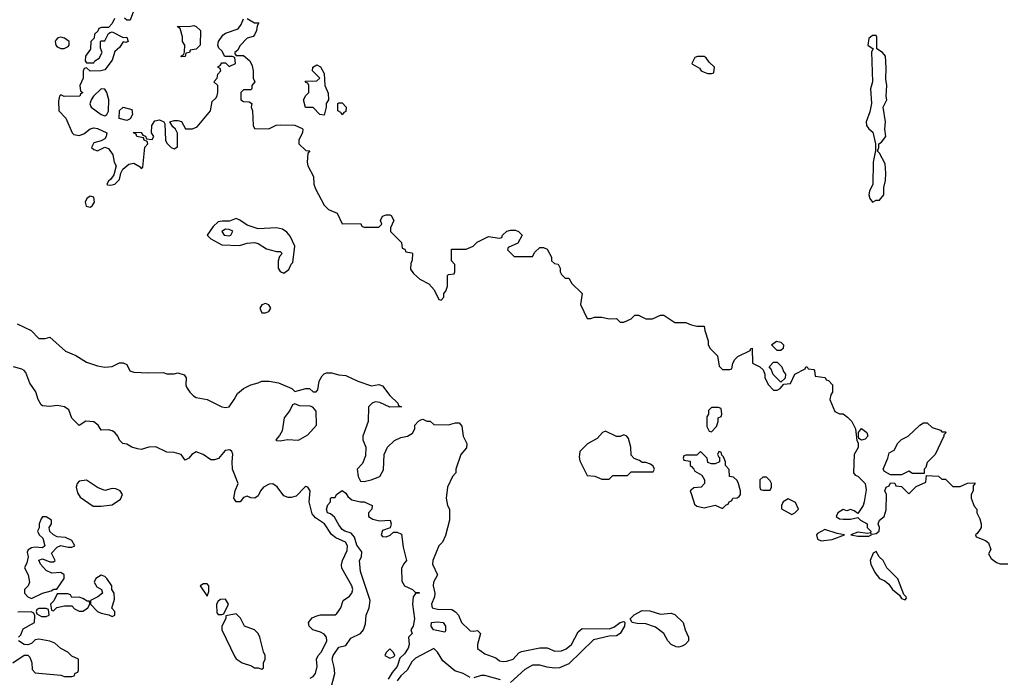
# Model space of a CAD drawing. Header units: inches. Extents: x 2380053 to 2584298, y 380219 to 546618.
# Tile 332 of 656: x 2536325 to 2541712, y 421730 to 425329. Entities that reach past the tile are written whole.
import ezdxf

# ---------------------------------------------------------------- set-up
doc = ezdxf.new("R2010")
doc.units = ezdxf.units.IN
doc.header["$MEASUREMENT"] = 0
doc.layers.add('C5432', color=7, linetype='Continuous')
doc.layers.add('C5442', color=7, linetype='Continuous')

msp = doc.modelspace()

# ---------------------------------------------------------------- linework, layer by layer
at = {"layer": 'C5432', "color": 2}
for points, elevation in [([(2536952, 425390), (2536930, 425326), (2536910, 425326), (2536898, 425338)], 34), ([(2536843.5, 425336.5), (2536830, 425308), (2536810, 425286), (2536772.7, 425287.3), (2536758, 425282), (2536752.7, 425267.3), (2536734, 425250), (2536732.7, 425227.3), (2536714, 425210), (2536711.6, 425168.4), (2536684.7, 425130), (2536683.6, 425103.6), (2536690, 425094), (2536730, 425094), (2536736.4, 425103.6), (2536760.4, 425119.6), (2536775.3, 425150), (2536767.3, 425172.7), (2536766, 425210), (2536770, 425214), (2536790, 425214), (2536810, 425254), (2536820.4, 425259.6), (2536830, 425262), (2536890, 425232), (2536910, 425234), (2536918, 425210), (2536904.7, 425204.7), (2536890, 425208), (2536870, 425178), (2536844.7, 425155.3), (2536830, 425108), (2536790, 425055.3), (2536769.1, 425049.1), (2536710, 425048), (2536690, 425066), (2536678, 425062), (2536672.7, 425047.3), (2536672, 425010), (2536654, 424970), (2536658, 424938), (2536671, 424930), (2536658, 424922), (2536654, 424910), (2536568.7, 424908.7), (2536550, 424918), (2536542, 424910), (2536536.9, 424883.1), (2536538, 424830), (2536578, 424790), (2536610.9, 424710.9), (2536620.7, 424700.7), (2536650, 424694.8), (2536674.8, 424705.2), (2536710, 424731.3), (2536730, 424738), (2536750, 424734), (2536802, 424710), (2536798, 424690), (2536790, 424678), (2536770, 424666), (2536730, 424655.3), (2536718, 424630), (2536730, 424618), (2536750, 424612), (2536790, 424632), (2536810, 424624.7), (2536834.8, 424590), (2536842, 424550), (2536852, 424530), (2536839.6, 424480.4), (2536823.6, 424456.4), (2536810, 424446), (2536802, 424430), (2536804.7, 424424.7), (2536823.6, 424423.6), (2536846, 424430), (2536870, 424454), (2536878, 424490), (2536888.7, 424511.3), (2536922, 424538), (2536950, 424544.7), (2536983.6, 424523.6), (2536990, 424514), (2536998, 424522), (2537009.1, 424630.9), (2537026, 424650), (2537022, 424662), (2537006, 424670), (2537002, 424682), (2536966, 424690), (2536962, 424702), (2536948, 424710), (2536950, 424714), (2536990, 424712), (2536998, 424698), (2537012.7, 424692.7), (2537018, 424678), (2537050, 424674), (2537058, 424690), (2537046, 424710), (2537048, 424750), (2537064.7, 424775.3), (2537090, 424782), (2537114, 424770), (2537119.6, 424759.6), (2537122, 424670), (2537130, 424654), (2537154, 424630), (2537170, 424622), (2537187.3, 424632.7), (2537188.4, 424708.4), (2537178, 424730), (2537163.1, 424743.1), (2537146, 424770), (2537170, 424778), (2537190, 424778), (2537210, 424771.3), (2537232, 424732), (2537270, 424731.3), (2537296.5, 424743.5), (2537369, 424830), (2537378, 424882), (2537399, 424901), (2537404.7, 424915.3), (2537409, 424930), (2537408, 424970), (2537386, 424990), (2537406, 425010), (2537408.4, 425031.6), (2537426, 425050), (2537422, 425062), (2537408, 425070), (2537410, 425074), (2537422, 425078), (2537430, 425094), (2537450, 425094), (2537470, 425074), (2537506, 425090), (2537502, 425122), (2537487.3, 425127.3), (2537448, 425128), (2537430, 425158), (2537414, 425174), (2537408, 425190), (2537413.2, 425210), (2537435.9, 425244.1), (2537450, 425254.8), (2537520.5, 425279.5), (2537537.2, 425302.8), (2537550, 425334)], 34), ([(2537570, 425336), (2537610, 425311.3), (2537632.7, 425312.7), (2537623.6, 425296.4), (2537621, 425270), (2537610, 425246), (2537602, 425238), (2537570, 425228), (2537530, 425186), (2537518, 425162), (2537502, 425150), (2537502, 425142), (2537510, 425134), (2537550, 425134), (2537583.6, 425103.6), (2537596.9, 425076.9), (2537602, 425050), (2537602, 425010), (2537611.6, 424988.4), (2537594, 424970), (2537594, 424950), (2537590, 424946), (2537550, 424946), (2537534, 424930), (2537534, 424890), (2537550, 424882), (2537579.6, 424879.6), (2537594, 424870), (2537592, 424850), (2537598, 424830), (2537602, 424750), (2537610, 424734), (2537687.3, 424732.7), (2537728.4, 424751.6), (2537750, 424754), (2537830, 424752), (2537870, 424734), (2537874, 424730), (2537872.7, 424712.7), (2537852, 424670), (2537852, 424650), (2537890, 424614), (2537912, 424612), (2537902, 424598), (2537898, 424550), (2537902, 424530), (2537931.6, 424471.6), (2537934, 424430), (2537943.6, 424403.6), (2537990, 424314), (2538014, 424290), (2538062, 424270), (2538090, 424212), (2538190, 424214), (2538198, 424198), (2538210, 424194), (2538290, 424194), (2538306, 424210), (2538298, 424230), (2538310, 424254), (2538330, 424262), (2538350, 424262), (2538356.9, 424256.9), (2538372, 424230), (2538354, 424190), (2538354, 424170), (2538414, 424110), (2538418, 424078), (2538432.7, 424072.7), (2538438, 424058), (2538470, 424054), (2538474, 424050), (2538472.7, 424012.7), (2538464.7, 423995.3), (2538463.6, 423963.6), (2538479.6, 423939.6), (2538514, 423910), (2538563.6, 423883.6), (2538591.6, 423851.6), (2538618, 423798), (2538630, 423794), (2538646, 423810), (2538646, 423830), (2538656.4, 423843.6), (2538666, 423870), (2538666, 423930), (2538670, 423934), (2538702, 423938), (2538706, 423950), (2538706, 423990), (2538688, 424010), (2538687.3, 424072.7), (2538767.3, 424072.7), (2538806, 424090), (2538828.4, 424111.6), (2538890, 424142), (2538950, 424134), (2538962, 424138), (2538966, 424150), (2538990, 424172), (2539010, 424178), (2539036.9, 424176.9), (2539054, 424170), (2539074, 424150), (2539050, 424106), (2538998, 424082), (2538994, 424070), (2539030, 424034), (2539130, 424034), (2539143.1, 424056.9), (2539170, 424082), (2539190, 424082), (2539210, 424074), (2539234, 424030), (2539234, 424010), (2539250, 423994), (2539271.6, 423991.6), (2539282, 423970), (2539282, 423950), (2539290, 423934), (2539310, 423914), (2539330, 423914), (2539345.4, 423885.4), (2539402, 423830), (2539394, 423770), (2539430, 423694), (2539450, 423694), (2539470, 423702), (2539510, 423702), (2539550, 423692), (2539590, 423694), (2539610, 423674), (2539630, 423674), (2539670, 423692), (2539690, 423712), (2539710, 423712), (2539750, 423692), (2539770, 423692), (2539787.3, 423692.7), (2539830, 423712), (2539850, 423712), (2539910, 423672), (2539970, 423672), (2539990, 423662), (2540000, 423659.5)], 34), ([(2536310, 423664.7), (2536387.9, 423627.9), (2536430, 423584.7), (2536463.6, 423583.6), (2536490, 423592), (2536575.2, 423515.2), (2536631.8, 423491.8), (2536690, 423454), (2536750, 423434), (2536790, 423426.8), (2536830, 423430.8), (2536870, 423450.8), (2536890, 423451.3), (2536910, 423442), (2536927.7, 423407.7), (2536950, 423401), (2537030, 423396.3), (2537110, 423398), (2537130, 423391.3), (2537170, 423391.3), (2537190, 423396), (2537225.4, 423385.4), (2537236, 423370), (2537234, 423330), (2537237.3, 423317.3), (2537254.8, 423290), (2537276, 423270), (2537290, 423260.7), (2537350, 423251), (2537430, 423211.3), (2537450, 423207.3), (2537470, 423211.3), (2537499, 423250), (2537516.5, 423283.5), (2537549.4, 423310.6), (2537589.3, 423330.7), (2537630, 423341), (2537650, 423351), (2537690, 423350.7), (2537741, 423341), (2537814, 423310), (2537830, 423294), (2537890, 423311.3), (2537910, 423311.3), (2537930, 423292), (2537947.3, 423292.7), (2537956.4, 423303.6), (2537964, 423350), (2537980.1, 423379.9), (2537990, 423390.8), (2538004.1, 423395.9), (2538030, 423397.3), (2538070, 423384.7), (2538110, 423382), (2538174, 423350), (2538250, 423324.7), (2538290, 423332), (2538310, 423324.7), (2538350, 423272), (2538394, 423230), (2538398, 423218), (2538414, 423210), (2538350, 423208), (2538294.6, 423234.6), (2538270, 423238), (2538254, 423230), (2538234, 423210), (2538232, 423130), (2538202, 423050), (2538202, 423030), (2538218, 422990), (2538216.9, 422943.1), (2538199.8, 422900.2), (2538171, 422869), (2538176.3, 422830), (2538190, 422804), (2538210, 422801.6), (2538248, 422810), (2538295.3, 422830), (2538314.6, 422865.4), (2538318, 422950), (2538338, 422990), (2538374.6, 423025.4), (2538410, 423042), (2538446, 423050), (2538474.6, 423065.4), (2538486, 423090), (2538486, 423110), (2538507.3, 423132.7), (2538520.4, 423139.6), (2538530, 423142), (2538552.7, 423132.7), (2538570, 423132), (2538590, 423114), (2538670, 423112), (2538710, 423122), (2538730, 423122), (2538744.7, 423104.7), (2538751, 423050), (2538771.3, 423010), (2538770, 422986), (2538738, 422950), (2538711.3, 422870), (2538711.3, 422850), (2538692, 422830), (2538664.7, 422770), (2538658, 422710), (2538664.7, 422670), (2538676, 422650), (2538676, 422590), (2538654, 422506), (2538638, 422470), (2538618, 422450), (2538586, 422370), (2538582.8, 422350), (2538611.3, 422290), (2538588.2, 422250), (2538587, 422230), (2538595.5, 422190), (2538593.4, 422170), (2538577.3, 422130), (2538581, 422110), (2538610, 422103.1), (2538690, 422100.5), (2538708.7, 422088.7), (2538724.9, 422070), (2538742, 422030), (2538784, 421990), (2538790, 421984.9), (2538810, 421982), (2538830, 421986), (2538846, 421970), (2538830.4, 421910), (2538830, 421887.3), (2538870, 421858), (2538930, 421837.3), (2538950, 421820.7), (2538970, 421817.1), (2538990, 421818.7), (2539025.2, 421830), (2539056.6, 421863.4), (2539070, 421871), (2539170, 421890.6), (2539210, 421890.6), (2539253.4, 421873.4), (2539290, 421874.6), (2539314.9, 421885.1), (2539344.7, 421910), (2539380.4, 421979.6), (2539402, 421998), (2539550, 421995.8), (2539576.4, 422003.6), (2539610, 422030.6), (2539630, 422034.8), (2539636, 422030), (2539633, 422010), (2539610, 421969.6), (2539590, 421957.6), (2539550, 421954.5), (2539464.5, 421935.5), (2539330, 421802.9), (2539277.6, 421782.4), (2539250, 421779.7), (2539210, 421785.1), (2539170, 421797.2), (2539130, 421796.8), (2539088, 421772), (2539010, 421701.2)], 30), ([(2537914.2, 421725.8), (2537930, 421734.8), (2537942.7, 421750), (2537952.7, 421790), (2537949.2, 421830), (2537958, 421850), (2537976.2, 421870), (2538004.5, 421930), (2538002.9, 421950), (2537990, 421966.6), (2537970, 421977.6), (2537929, 421990), (2537909, 422010), (2537904, 422030), (2537925.1, 422054.9), (2537950, 422066.8), (2537971.3, 422071.3), (2538050, 422072), (2538060.4, 422079.6), (2538082, 422110), (2538095.3, 422150), (2538130, 422174.8), (2538142.7, 422190), (2538147.3, 422210), (2538141.6, 422230), (2538087.6, 422327.6), (2538085.1, 422345.1), (2538091.3, 422370), (2538115.8, 422424.2), (2538117.6, 422450), (2538107.6, 422470), (2538053.9, 422493.9), (2538030.8, 422510.8), (2537993, 422570), (2537943.1, 422603.1), (2537925.1, 422625.1), (2537909, 422690), (2537913.6, 422750), (2537902, 422770), (2537890, 422773.6), (2537884, 422770), (2537838, 422722), (2537810, 422713.3), (2537793.6, 422713.6), (2537770, 422723.7), (2537732.6, 422772.6), (2537710, 422789.4), (2537690, 422787), (2537658.8, 422770), (2537642, 422750), (2537630, 422724), (2537611.3, 422710), (2537590, 422712.7), (2537570, 422721.2), (2537550, 422714), (2537530.4, 422689.6), (2537509.7, 422689.7), (2537497.2, 422710), (2537504.5, 422750), (2537519.3, 422790), (2537489.3, 422870), (2537486.6, 422910), (2537491.1, 422951.1), (2537485.1, 422965.1), (2537474.2, 422974.2), (2537448.9, 422971.1), (2537412, 422928), (2537390, 422919.5), (2537370, 422920.9), (2537329.2, 422950), (2537290, 422963.7), (2537266, 422950), (2537250, 422929), (2537230, 422918), (2537208, 422950), (2537170, 422961.2), (2537130, 422962.7), (2537070, 422991.5), (2537032, 422990), (2536990, 422976.9), (2536970, 422979.7), (2536939, 422990), (2536910, 423006.6), (2536889.5, 423009.5), (2536870, 423028.7), (2536860.9, 423050), (2536845.2, 423070), (2536830, 423079.5), (2536810, 423083.7), (2536770, 423082), (2536754, 423110), (2536730, 423129.2), (2536687.3, 423132.7), (2536650, 423108), (2536610, 423148), (2536594.2, 423194.2), (2536569.5, 423209.5), (2536530, 423218), (2536490, 423212.3), (2536450, 423216), (2536441.6, 423221.6), (2536425.2, 423250), (2536412.7, 423292.7), (2536380.1, 423340.1), (2536358.9, 423398.9), (2536350, 423409), (2536337, 423417), (2536290, 423429.2)], 30), ([(2540000, 422946), (2539970, 422946), (2539958, 422942), (2539954, 422930), (2539958, 422918), (2539992.7, 422912.7), (2539994, 422890), (2540000, 422884)], 34), ([(2538027.7, 421667.7), (2538048.6, 421750), (2538046.1, 421786.1), (2538034, 421830), (2538040.7, 421850), (2538070, 421894.8), (2538110, 421904.7), (2538136, 421944), (2538189.6, 421970.4), (2538206.6, 421990), (2538217.6, 422022.4), (2538219.6, 422070), (2538236.2, 422110), (2538242, 422150), (2538189.6, 422310), (2538184, 422370), (2538195.3, 422390), (2538196, 422416), (2538170, 422454), (2538156.2, 422496.2), (2538139.1, 422519.1), (2538104, 422530), (2538090, 422539.3), (2538070, 422564), (2538047, 422607), (2538024.5, 422624.5), (2538009.3, 422630), (2538004, 422650), (2538010, 422674), (2538026, 422690), (2538026, 422710), (2538030, 422714), (2538050, 422714), (2538058, 422730), (2538090, 422752), (2538110, 422738), (2538120.5, 422720.5), (2538142, 422702), (2538190, 422691), (2538210, 422691.3), (2538254, 422670), (2538252, 422650), (2538234, 422630), (2538234, 422610), (2538256, 422596), (2538293.6, 422586.4), (2538351, 422591), (2538358, 422570), (2538351.3, 422548.7), (2538310, 422533.2), (2538302.8, 422510), (2538310, 422501), (2538330, 422498.8), (2538352.1, 422507.9), (2538370, 422524.7), (2538390, 422524.7), (2538413.4, 422513.4), (2538422.5, 422442.5), (2538441, 422370), (2538424.7, 422350), (2538414.4, 422325.6), (2538416.1, 422256.1), (2538430.4, 422230.4), (2538474, 422210), (2538490, 422194), (2538510, 422194), (2538511, 422190), (2538490, 422188), (2538478, 422170), (2538474.8, 422130), (2538484, 422050), (2538478, 422010), (2538464.7, 421990), (2538472, 421970), (2538452, 421950), (2538456, 421910), (2538450.7, 421890), (2538430, 421859), (2538404.7, 421835.3), (2538390.4, 421790), (2538362.8, 421757.2), (2538339.9, 421720.1)], 26), ([(2540000, 422755.6), (2539994, 422750), (2540000, 422730.8)], 34), ([(2536318, 421950), (2536330, 421962), (2536344, 421996), (2536406, 422030), (2536407.3, 422067.3), (2536402, 422082), (2536388, 422088), (2536314, 422086)], 34), ([(2536288, 421810), (2536350, 421851.3), (2536370, 421852), (2536381, 421841), (2536391.3, 421810), (2536392.7, 421772.7), (2536410, 421754), (2536550, 421742), (2536570, 421734), (2536610, 421734), (2536622, 421738), (2536627.3, 421752.7), (2536642, 421758), (2536646, 421770), (2536646, 421830), (2536610, 421846), (2536588.4, 421868.4), (2536550, 421888), (2536516.4, 421916.4), (2536490, 421928), (2536430, 421938), (2536410, 421935.3), (2536390, 421915.3), (2536370, 421908), (2536350, 421908.7), (2536318, 421930)], 34), ([(2538790, 421729.6), (2538750.8, 421750.8), (2538705.4, 421765.4), (2538640.5, 421820.5), (2538610, 421867), (2538590, 421887), (2538490, 421835.6), (2538470, 421814.5), (2538444.4, 421770), (2538410, 421738.7), (2538390.4, 421710)], 30), ([(2538955.8, 421715.8), (2538870, 421739.2), (2538850, 421739.7), (2538810, 421728)], 30)]:
    msp.add_lwpolyline(points, dxfattribs=dict(at, elevation=elevation))
for points, elevation in [([(2537210, 425126), (2537206, 425130), (2537222, 425138), (2537227.3, 425152.7), (2537228, 425190), (2537215.3, 425210), (2537214.6, 425234.6), (2537202, 425282), (2537188, 425290), (2537190, 425294), (2537250, 425291.3), (2537276.9, 425296.9), (2537290, 425292), (2537314, 425270), (2537311.3, 425190), (2537290, 425168), (2537258, 425162), (2537254, 425150), (2537234, 425146), (2537230, 425128)], 34), ([(2536550, 425233.2), (2536534, 425230), (2536522, 425218), (2536518.8, 425210), (2536522.8, 425190), (2536530, 425181), (2536550, 425171), (2536568.9, 425171.1), (2536590, 425182), (2536595.3, 425190), (2536595.3, 425210), (2536570, 425229)], 34), ([(2537990, 424806), (2537966, 424810), (2537930, 424848), (2537889.2, 424849.2), (2537878, 424890), (2537890, 424914), (2537906, 424930), (2537906, 424970), (2537902, 424982), (2537890, 424986), (2537887.3, 424992.7), (2537950, 424994), (2537966, 425010), (2537926, 425050), (2537928, 425070), (2537950, 425082), (2537971.1, 425071.1), (2537990, 425034), (2537994, 424970), (2538012.7, 424927.3), (2538014, 424890), (2538002, 424870), (2538002, 424850)], 34), ([(2536770, 424951.6), (2536729.4, 424910.6), (2536714.9, 424890), (2536708.8, 424868.8), (2536716.3, 424850), (2536770, 424810.5), (2536790, 424802.4), (2536800.9, 424810), (2536810.8, 424829.2), (2536812.1, 424890), (2536802, 424930), (2536790, 424949.5)], 38), ([(2536910, 424778), (2536869.4, 424789.4), (2536870, 424832), (2536890, 424851.3), (2536938, 424838), (2536942, 424810), (2536930, 424786)], 34), ([(2538090, 424808), (2538082, 424822), (2538066, 424830), (2538066, 424870), (2538070, 424874), (2538090, 424874), (2538111, 424850), (2538110, 424826), (2538098, 424822)], 34), ([(2536710, 424364), (2536691.3, 424350), (2536682.8, 424330), (2536687.9, 424307.9), (2536710, 424302.8), (2536722, 424310), (2536733.2, 424330), (2536730, 424358)], 34), ([(2537510, 424240.9), (2537472.5, 424227.5), (2537432.7, 424227.3), (2537410, 424222.4), (2537382.5, 424197.5), (2537351, 424150), (2537371, 424130), (2537430, 424096.3), (2537526.6, 424093.4), (2537570, 424106.8), (2537610, 424110.7), (2537630, 424104), (2537675.3, 424075.3), (2537730, 424060.7), (2537750, 424061), (2537761, 424050), (2537747.1, 424032.9), (2537738.8, 424010), (2537738.8, 423970), (2537750, 423951.3), (2537770, 423942), (2537797.2, 423962.8), (2537810, 423992), (2537819, 424001), (2537829.2, 424090), (2537804.2, 424144.2), (2537785.9, 424165.9), (2537763.3, 424183.3), (2537730, 424189.6), (2537630, 424184), (2537570, 424205.6), (2537530, 424232.7)], 34), ([(2537450, 424183), (2537430.5, 424170), (2537443, 424150), (2537470, 424146.9), (2537479.3, 424150), (2537491.1, 424171.1), (2537470, 424180.5)], 38), ([(2537670, 423775.3), (2537650, 423768), (2537638, 423750), (2537650, 423724.7), (2537670, 423724.7), (2537688.4, 423731.6), (2537698, 423750), (2537688.4, 423768.4)], 34), ([(2537830, 423226), (2537818, 423222), (2537802, 423190), (2537771, 423150), (2537760.7, 423079.3), (2537746.8, 423053.2), (2537726.8, 423030), (2537730, 423026), (2537750, 423024.7), (2537789.2, 423030.8), (2537850, 423028.7), (2537902, 423058), (2537948, 423110), (2537947.3, 423187.3), (2537928.4, 423208.4), (2537914.6, 423214.6), (2537856.4, 423216.4)], 30), ([(2539530, 423078), (2539514, 423070), (2539483.6, 423036.4), (2539431.6, 423008.4), (2539390, 422966), (2539385.4, 422934.6), (2539390, 422914), (2539430, 422834), (2539471.6, 422831.6), (2539510, 422814), (2539550, 422814), (2539570, 422834), (2539650, 422834), (2539670, 422854), (2539790, 422854), (2539798, 422870), (2539790, 422886), (2539776.4, 422896.4), (2539750, 422906), (2539730, 422906), (2539716.4, 422916.4), (2539687.3, 422927.3), (2539670, 422946), (2539668, 422990), (2539656.4, 423036.4), (2539646, 423050), (2539630, 423058), (2539610, 423048), (2539590, 423048)], 34), ([(2536690, 422809.2), (2536650, 422804), (2536638.8, 422790), (2536634, 422770), (2536640.5, 422740.5), (2536655.5, 422715.5), (2536727.1, 422667.1), (2536770, 422666.8), (2536830, 422674.8), (2536875.6, 422704.4), (2536886.6, 422730), (2536875.1, 422750), (2536850, 422762), (2536830, 422763.7), (2536790, 422753.2), (2536750, 422769.2)], 34), ([(2536470, 422608.7), (2536450, 422608), (2536442, 422598), (2536431.3, 422570), (2536431.6, 422548.4), (2536422, 422530), (2536432, 422510), (2536451, 422491), (2536462, 422450), (2536450, 422438), (2536410, 422442), (2536390, 422438), (2536371.6, 422428.4), (2536365.4, 422414.6), (2536371.3, 422390), (2536363.5, 422356.5), (2536351.3, 422330), (2536370.6, 422290.6), (2536378.8, 422250), (2536371.3, 422230), (2536351.3, 422210), (2536351.3, 422190), (2536370, 422171.3), (2536390, 422162), (2536448.9, 422191.1), (2536496.4, 422203.6), (2536512, 422212), (2536528, 422212), (2536568.7, 422270), (2536568.7, 422290), (2536550, 422304), (2536500.2, 422300.2), (2536470, 422315.3), (2536438, 422350), (2536428.9, 422371.1), (2536450, 422378), (2536490, 422362), (2536510, 422362), (2536518, 422370), (2536498, 422410), (2536530, 422442), (2536550, 422452), (2536590, 422442), (2536610, 422442), (2536626, 422450), (2536610, 422478), (2536574.6, 422494.6), (2536530, 422498), (2536509.1, 422509.1), (2536488.9, 422528.9), (2536486, 422550), (2536498, 422570), (2536498, 422590)], 34), ([(2536770, 422288.7), (2536742, 422270), (2536732, 422250), (2536746, 422226), (2536772, 422210), (2536778, 422190), (2536752, 422170), (2536712, 422150), (2536712, 422130), (2536751.1, 422091.1), (2536770, 422082), (2536812, 422072), (2536830, 422062), (2536846, 422070), (2536846, 422090), (2536828.7, 422108.7), (2536843.1, 422156.9), (2536842, 422190), (2536828, 422210), (2536828, 422230), (2536802, 422270), (2536790, 422282)], 34), ([(2537350, 422242), (2537330, 422242), (2537312, 422230), (2537350, 422174), (2537360.4, 422199.6), (2537359, 422230)], 34), ([(2536587.3, 422187.3), (2536530, 422186), (2536511.6, 422148.4), (2536494, 422130), (2536498, 422098), (2536510, 422094), (2536528, 422112), (2536570, 422122), (2536610, 422122), (2536625.4, 422105.4), (2536650, 422091.3), (2536670, 422091.3), (2536690, 422104.7), (2536698, 422110), (2536708, 422130), (2536706, 422146), (2536694, 422146), (2536670, 422162), (2536650, 422168), (2536610, 422166), (2536602, 422182)], 34), ([(2537450, 422158), (2537423.6, 422156.4), (2537410, 422146), (2537402, 422130), (2537403.6, 422083.6), (2537410, 422074), (2537430, 422074), (2537442, 422078), (2537468, 422130)], 34), ([(2536470, 422106), (2536430, 422106), (2536418, 422102), (2536414, 422090), (2536418, 422078), (2536443.6, 422063.6), (2536470, 422062), (2536486, 422070), (2536482, 422102)], 34), ([(2537510, 422078), (2537452.7, 422067.3), (2537452.7, 422052.7), (2537431.3, 422010), (2537431.3, 421990), (2537501.6, 421841.6), (2537510, 421831), (2537542, 421810), (2537593.4, 421793.4), (2537610, 421781), (2537630, 421782), (2537650, 421774), (2537658, 421782), (2537658, 421810), (2537668, 421830), (2537668, 421850), (2537658, 421870), (2537639, 421950), (2537629.3, 421969.3), (2537609.2, 421989.2), (2537555.3, 422010), (2537533.2, 422053.2)], 34), ([(2539830, 422074.8), (2539890, 422080.5), (2539910, 422073), (2539955.5, 422030), (2539965.3, 421990), (2539984.6, 421950), (2539984.2, 421930), (2539966.7, 421910), (2539950, 421899.8), (2539930, 421894.5), (2539916.3, 421896.3), (2539888.9, 421908.9), (2539871.1, 421930), (2539848.3, 421970), (2539804.1, 422004.1), (2539750, 422023.1), (2539703.9, 422023.9), (2539675.3, 422030), (2539664, 422050), (2539687.3, 422072.7), (2539730, 422095.8), (2539773, 422093)], 30), ([(2538650, 421978), (2538588, 421990), (2538575.3, 422010), (2538578, 422030), (2538610, 422033.4), (2538642, 422030), (2538654.8, 422010), (2538655.3, 421984.7)], 26), ([(2538350, 421886), (2538330, 421866), (2538322, 421850), (2538350, 421834), (2538370, 421842), (2538378, 421850), (2538370, 421866)], 26)]:
    msp.add_lwpolyline(points, close=True, dxfattribs=dict(at, elevation=elevation))
at = {"layer": 'C5442', "color": 2}
for points, elevation in [([(2541010, 425242), (2540990, 425242), (2540970, 425226), (2540966, 425190), (2540994, 425170), (2540986, 425154), (2540990.4, 424990), (2540980.7, 424950), (2540984.9, 424870), (2540975.9, 424824.1), (2540956, 424770), (2540958, 424750), (2540970, 424732), (2540992.8, 424712.8), (2541007.3, 424650), (2541007.1, 424612.9), (2540994.9, 424550), (2540993, 424430), (2540974, 424390), (2540970.8, 424370), (2540976, 424350), (2540990, 424331.3), (2541010, 424341), (2541030, 424341), (2541052, 424370), (2541052.3, 424410), (2541062, 424450), (2541064.5, 424490), (2541060.1, 424540.1), (2541030, 424598), (2541018, 424610), (2541026, 424630), (2541026, 424650), (2541040.2, 424659.8), (2541064, 424690), (2541059, 424730), (2541061.2, 424770), (2541049.3, 424850), (2541069, 424890), (2541066, 424910), (2541069.3, 424969.3), (2541063.7, 425003.7), (2541066, 425066), (2541061.2, 425130), (2541045.2, 425150), (2541014, 425170), (2541014.2, 425234.2)], 38), ([(2540070, 425128), (2540032.7, 425127.3), (2540018, 425122), (2540002, 425090), (2540005.4, 425085.4), (2540043.6, 425063.6), (2540054, 425050), (2540070, 425042), (2540090, 425034), (2540110, 425034), (2540122, 425038), (2540126, 425070), (2540096.4, 425096.4), (2540080.4, 425120.4)], 38), ([(2540470, 423518), (2540438, 423550), (2540466, 423570), (2540490, 423564.7), (2540504.7, 423550), (2540502, 423530), (2540490, 423518)], 34), ([(2540490, 423346), (2540447.3, 423387.3), (2540436.4, 423416.4), (2540426, 423430), (2540450, 423454), (2540470, 423454), (2540494, 423430), (2540503.6, 423403.6), (2540514, 423390), (2540512.7, 423367.3)], 34), ([(2540147.3, 423207.3), (2540110, 423206), (2540094, 423190), (2540094, 423170), (2540083.6, 423156.4), (2540083.6, 423103.6), (2540098, 423078), (2540110, 423074), (2540136.4, 423103.6), (2540146, 423130), (2540146, 423150), (2540162, 423158), (2540166, 423170), (2540162, 423202)], 34), ([(2541370, 423074), (2541390, 423074), (2541394, 423070), (2541382, 423058), (2541382, 423050), (2541334, 422950), (2541290, 422906), (2541282, 422878), (2541274, 422870), (2541274, 422846), (2541270, 422846), (2541210, 422846), (2541190, 422858), (2541150, 422838), (2541090, 422838), (2541056.4, 422856.4), (2541048.9, 422868.9), (2541075.3, 422930), (2541082, 422958), (2541110, 422974), (2541128.9, 423011.1), (2541150, 423032), (2541186, 423050), (2541249.1, 423110.9), (2541270, 423122), (2541290, 423122), (2541318, 423098), (2541362, 423082)], 34), ([(2540930, 423028), (2540916.4, 423036.4), (2540914, 423050), (2540914, 423070), (2540930, 423092), (2540960.7, 423070), (2540966, 423050), (2540950, 423034)], 34), ([(2540410, 422826), (2540390, 422826), (2540374, 422810), (2540374, 422770), (2540378, 422758), (2540390, 422754), (2540430, 422754), (2540438, 422770), (2540438, 422790), (2540430, 422806)], 34), ([(2540530, 422706), (2540502, 422690), (2540492, 422670), (2540492.7, 422652.7), (2540550, 422622), (2540566, 422630), (2540586, 422650), (2540570, 422686)], 34), ([(2540730, 422538.4), (2540690, 422517), (2540684.9, 422510), (2540690, 422486.8), (2540710, 422476.3), (2540770, 422484.7), (2540838, 422510), (2540797.2, 422517.2)], 34), ([(2541010, 422418), (2540994, 422410), (2540978, 422370), (2540981, 422350), (2541004.4, 422304.4), (2541030, 422271), (2541058, 422258), (2541079.3, 422239.3), (2541101, 422210), (2541138.8, 422178.8), (2541150, 422162), (2541170, 422154), (2541176.4, 422163.6), (2541175.3, 422170), (2541163.1, 422183.1), (2541130, 422268.7), (2541069.5, 422329.5), (2541050, 422368.7), (2541028, 422390)], 34)]:
    msp.add_lwpolyline(points, close=True, dxfattribs=dict(at, elevation=elevation))
at = {"layer": 'C5442', "color": 2, "elevation": 34}
for points in [[(2540000, 423659.5), (2540030, 423652), (2540070, 423652), (2540072.7, 423627.3), (2540091.1, 423571.1), (2540092, 423550), (2540102, 423530), (2540142, 423490), (2540152.7, 423432.7), (2540170, 423414), (2540210, 423414), (2540222, 423418), (2540226, 423450), (2540238, 423470), (2540254.6, 423485.4), (2540322, 423518), (2540326, 423530), (2540332, 423532), (2540334, 423450), (2540374, 423430), (2540392.7, 423412.7), (2540402, 423390), (2540402, 423370), (2540422, 423330), (2540450, 423302), (2540470, 423302), (2540486, 423310), (2540506, 423334), (2540542, 423338), (2540566, 423390), (2540622, 423418), (2540626, 423430), (2540634, 423430), (2540638, 423418), (2540670, 423414), (2540674, 423410), (2540678, 423378), (2540731.6, 423371.6), (2540738, 423358), (2540750, 423354), (2540771.6, 423331.6), (2540771.3, 423290), (2540763.6, 423276.4), (2540758, 423250), (2540784.7, 423184.7), (2540810, 423172), (2540830, 423171.3), (2540854.4, 423154.4), (2540878, 423130), (2540898, 423090), (2540905.4, 423025.4), (2540912.7, 423012.7), (2540912, 422988), (2540891.3, 422950), (2540886, 422850), (2540896, 422836), (2540910.6, 422830.6), (2540950.7, 422790), (2540955.5, 422755.5), (2540944.9, 422690), (2540939.1, 422670), (2540910, 422626), (2540890, 422642), (2540870, 422648.7), (2540850, 422642), (2540830, 422648.7), (2540802, 422630), (2540792, 422610), (2540810, 422598), (2540830, 422596), (2540870, 422596), (2540910, 422604.7), (2540924.7, 422590), (2540961, 422570), (2540962, 422550), (2540982, 422530), (2540979.6, 422520.4), (2540963.6, 422516.4), (2540910, 422524), (2540872, 422510), (2540910, 422502), (2540970, 422502), (2540986, 422510), (2540982, 422518), (2540990, 422514), (2541010, 422518), (2541028, 422530), (2541029, 422550), (2541022, 422570), (2541029.4, 422590.6), (2541055.3, 422610), (2541066, 422646), (2541068, 422730), (2541058, 422750), (2541066, 422770), (2541082, 422778), (2541090, 422794), (2541112.7, 422792.7), (2541118, 422778), (2541150, 422774), (2541190, 422734), (2541230, 422774), (2541282, 422798), (2541286, 422834), (2541351.6, 422831.6), (2541370, 422814), (2541390, 422814), (2541430, 422774), (2541470, 422774), (2541510, 422792), (2541550, 422794), (2541551.6, 422788.4), (2541542, 422778), (2541542, 422750), (2541531, 422730), (2541531, 422710), (2541547.1, 422667.1), (2541562, 422650), (2541562, 422630), (2541578, 422598), (2541584.7, 422570), (2541584.7, 422550), (2541579.8, 422540.2), (2541563.6, 422516.4), (2541554, 422510), (2541558, 422498), (2541610, 422478), (2541625.4, 422465.4), (2541638, 422430), (2541625.4, 422405.4), (2541639.8, 422379.8), (2541670, 422358), (2541690, 422351.3), (2541731.6, 422351.6)], [(2540000, 422730.8), (2540016.9, 422676.9), (2540030, 422666.8), (2540070, 422658), (2540130, 422672), (2540170, 422654), (2540190, 422674), (2540202, 422678), (2540206, 422690), (2540222, 422698), (2540226, 422710), (2540250, 422712), (2540260.4, 422719.6), (2540268, 422730), (2540268, 422750), (2540256.4, 422796.4), (2540248.4, 422808.4), (2540230, 422826), (2540208.7, 422828.7), (2540207.3, 422867.3), (2540186, 422890), (2540186, 422910), (2540176.4, 422936.4), (2540166, 422946), (2540162, 422962), (2540150, 422966), (2540142, 422950), (2540150, 422934), (2540154, 422934), (2540154, 422910), (2540130, 422898), (2540110, 422898), (2540090, 422906), (2540086, 422930), (2540050, 422966), (2540030, 422946), (2540000, 422946)], [(2540000, 422884), (2540014, 422870), (2540018, 422858), (2540056.9, 422836.9), (2540072, 422810), (2540072, 422790), (2540054, 422770), (2540012.7, 422767.3), (2540000, 422755.6)]]:
    msp.add_lwpolyline(points, dxfattribs=at)

doc.saveas('drawing.dxf')
